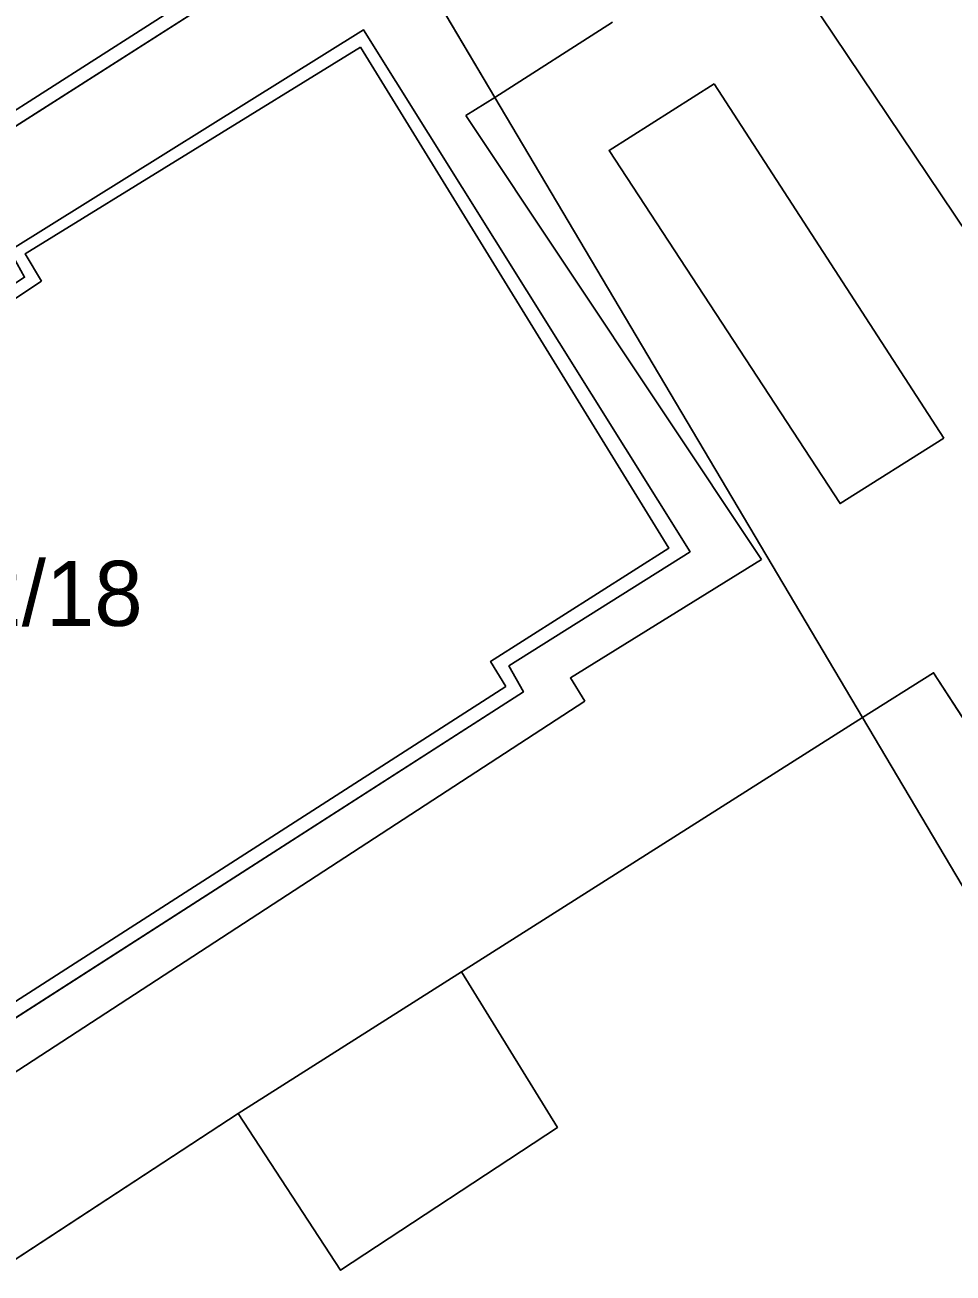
# Model space of a CAD drawing. Extents: x -263423 to -261326, y -1240067 to -1237864.
# Drawn here: x -262172.74 to -262144.22, y -1239614.88 to -1239576.5 of the extents above; entities that cross this region are included whole.
import ezdxf

# ---------------------------------------------------------------- set-up
doc = ezdxf.new("R2010")
doc.units = 0
for name, color, linetype in [('body_kn', 7, 'Continuous'), ('kladpar_hranice', 7, 'Continuous'), ('kladpar_parcelnecisla', 7, 'Continuous'), ('kladpar_plochy', 7, 'Continuous'), ('zappar_hrandruhpozemk', 7, 'Continuous')]:
    doc.layers.add(name, color=color, linetype=linetype)

msp = doc.modelspace()

# ---------------------------------------------------------------- linework, layer by layer
at = {"layer": 'body_kn'}
for p, q in [((-262162.34, -1239576.65), (-262162.34, -1239576.65)), ((-262162.43, -1239577.19), (-262162.43, -1239577.19)), ((-262162.43, -1239577.19), (-262162.43, -1239577.19)), ((-262151.56, -1239578.32), (-262151.56, -1239578.32)), ((-262151.56, -1239578.32), (-262151.56, -1239578.32)), ((-262158.3, -1239578.73), (-262158.3, -1239578.73)), ((-262159.19, -1239579.29), (-262159.19, -1239579.29)), ((-262154.79, -1239580.36), (-262154.79, -1239580.36)), ((-262172.73, -1239583.54), (-262172.73, -1239583.54)), ((-262172.23, -1239584.38), (-262172.23, -1239584.38)), ((-262144.5, -1239589.21), (-262144.5, -1239589.21)), ((-262147.69, -1239591.22), (-262147.69, -1239591.22)), ((-262152.95, -1239592.59), (-262152.95, -1239592.59)), ((-262152.3, -1239592.7), (-262152.3, -1239592.7)), ((-262150.11, -1239592.94), (-262150.11, -1239592.94)), ((-262158.43, -1239596.07), (-262158.43, -1239596.07)), ((-262157.87, -1239596.21), (-262157.87, -1239596.21)), ((-262144.82, -1239596.42), (-262144.82, -1239596.42)), ((-262157.96, -1239596.84), (-262157.96, -1239596.84)), ((-262155.98, -1239596.58), (-262155.98, -1239596.58)), ((-262157.42, -1239597.01), (-262157.42, -1239597.01)), ((-262155.53, -1239597.29), (-262155.53, -1239597.29)), ((-262147, -1239597.8), (-262147, -1239597.8)), ((-262147, -1239597.8), (-262147, -1239597.8)), ((-262159.32, -1239605.61), (-262159.32, -1239605.61)), ((-262166.19, -1239609.97), (-262166.19, -1239609.97)), ((-262166.19, -1239609.97), (-262166.19, -1239609.97)), ((-262156.38, -1239610.4), (-262156.38, -1239610.4)), ((-262163.04, -1239614.79), (-262163.04, -1239614.79))]:
    msp.add_line(p, q, dxfattribs=at)
at = {"layer": 'kladpar_hranice'}
msp.add_line((-262158.3, -1239578.73), (-262147, -1239597.8), dxfattribs=at)
for points in [[(-262147, -1239597.8), (-262159.32, -1239605.61), (-262156.38, -1239610.4), (-262163.04, -1239614.79), (-262166.19, -1239609.97), (-262182.47, -1239620.63), (-262185.67, -1239615.62), (-262184.07, -1239614.53), (-262191.27, -1239603.15), (-262192.91, -1239604.3), (-262195.33, -1239600.35), (-262196.61, -1239598.42), (-262199.19, -1239600.19), (-262209.29, -1239584.5), (-262202, -1239578.57), (-262193.15, -1239592.46), (-262164.33, -1239574.06), (-262173.21, -1239560.18), (-262202, -1239578.57), (-262172.53, -1239554.74), (-262158.3, -1239578.73)], [(-262135.52, -1239610.76), (-262144.82, -1239596.42), (-262147, -1239597.8), (-262158.3, -1239578.73), (-262172.53, -1239554.74)], [(-262202, -1239578.57), (-262173.21, -1239560.18), (-262164.33, -1239574.06), (-262193.15, -1239592.46), (-262202, -1239578.57)], [(-262191.53, -1239595.17), (-262181.01, -1239588.49), (-262180.25, -1239589.18), (-262172.75, -1239584.26), (-262173.21, -1239583.44), (-262162.34, -1239576.65), (-262152.3, -1239592.7), (-262157.87, -1239596.21), (-262157.42, -1239597.01), (-262175.12, -1239608.37), (-262175.47, -1239607.76), (-262175.6, -1239607.55), (-262181.2, -1239611.2), (-262190.28, -1239597.1), (-262191.53, -1239595.17)], [(-262162.34, -1239576.65), (-262173.21, -1239583.44), (-262172.75, -1239584.26), (-262180.25, -1239589.18), (-262181.01, -1239588.49), (-262191.53, -1239595.17), (-262190.28, -1239597.1), (-262181.2, -1239611.2), (-262175.6, -1239607.55), (-262175.47, -1239607.76), (-262175.12, -1239608.37), (-262157.42, -1239597.01), (-262157.87, -1239596.21), (-262152.3, -1239592.7), (-262162.34, -1239576.65)], [(-262164.49, -1239642.48), (-262164.87, -1239642.06), (-262213.38, -1239587.82), (-262209.29, -1239584.5), (-262199.19, -1239600.19), (-262196.61, -1239598.42), (-262195.33, -1239600.35), (-262192.91, -1239604.3), (-262191.27, -1239603.15), (-262184.07, -1239614.53), (-262185.67, -1239615.62), (-262182.47, -1239620.63), (-262166.19, -1239609.97), (-262163.04, -1239614.79), (-262156.38, -1239610.4), (-262159.32, -1239605.61), (-262147, -1239597.8), (-262137.26, -1239614.22), (-262137.96, -1239614.67), (-262132.87, -1239623.26), (-262164.49, -1239642.48)], [(-262137.26, -1239614.22), (-262147, -1239597.8), (-262144.82, -1239596.42), (-262135.52, -1239610.76)]]:
    msp.add_lwpolyline(points, dxfattribs=at)
at = {"layer": 'kladpar_plochy'}
for p, q in [((-262158.3, -1239578.73), (-262172.53, -1239554.74)), ((-262172.53, -1239554.74), (-262158.3, -1239578.73)), ((-262193.15, -1239592.46), (-262164.33, -1239574.06)), ((-262162.34, -1239576.65), (-262173.21, -1239583.44)), ((-262152.3, -1239592.7), (-262162.34, -1239576.65)), ((-262147, -1239597.8), (-262158.3, -1239578.73)), ((-262158.3, -1239578.73), (-262147, -1239597.8)), ((-262157.87, -1239596.21), (-262152.3, -1239592.7)), ((-262157.42, -1239597.01), (-262157.87, -1239596.21)), ((-262144.82, -1239596.42), (-262147, -1239597.8)), ((-262135.52, -1239610.76), (-262144.82, -1239596.42)), ((-262175.12, -1239608.37), (-262157.42, -1239597.01)), ((-262147, -1239597.8), (-262159.32, -1239605.61)), ((-262159.32, -1239605.61), (-262156.38, -1239610.4)), ((-262166.19, -1239609.97), (-262182.47, -1239620.63)), ((-262163.04, -1239614.79), (-262166.19, -1239609.97)), ((-262156.38, -1239610.4), (-262163.04, -1239614.79))]:
    msp.add_line(p, q, dxfattribs=at)
for points in [[(-262202, -1239578.57), (-262173.21, -1239560.18), (-262164.33, -1239574.06), (-262193.15, -1239592.46)], [(-262191.53, -1239595.17), (-262181.01, -1239588.49), (-262180.25, -1239589.18), (-262172.75, -1239584.26), (-262173.21, -1239583.44), (-262162.34, -1239576.65), (-262152.3, -1239592.7), (-262157.87, -1239596.21), (-262157.42, -1239597.01), (-262175.12, -1239608.37), (-262175.47, -1239607.76), (-262175.6, -1239607.55), (-262181.2, -1239611.2), (-262190.28, -1239597.1)], [(-262164.49, -1239642.48), (-262164.87, -1239642.06), (-262213.38, -1239587.82), (-262209.29, -1239584.5), (-262199.19, -1239600.19), (-262196.61, -1239598.42), (-262195.33, -1239600.35), (-262192.91, -1239604.3), (-262191.27, -1239603.15), (-262184.07, -1239614.53), (-262185.67, -1239615.62), (-262182.47, -1239620.63), (-262166.19, -1239609.97), (-262163.04, -1239614.79), (-262156.38, -1239610.4), (-262159.32, -1239605.61), (-262147, -1239597.8), (-262137.26, -1239614.22), (-262137.96, -1239614.67), (-262132.87, -1239623.26)]]:
    msp.add_lwpolyline(points, close=True, dxfattribs=at)
msp.add_lwpolyline([(-262137.26, -1239614.22), (-262147, -1239597.8), (-262144.82, -1239596.42), (-262135.52, -1239610.76)], dxfattribs=at)
at = {"layer": 'zappar_hrandruhpozemk'}
for p, q in [((-262164.89, -1239573.91), (-262193.06, -1239591.94)), ((-262148.28, -1239576.22), (-262137.83, -1239591.81)), ((-262154.68, -1239576.42), (-262158.3, -1239578.73)), ((-262144.5, -1239589.21), (-262151.56, -1239578.32)), ((-262159.19, -1239579.29), (-262158.3, -1239578.73)), ((-262150.11, -1239592.94), (-262159.19, -1239579.29)), ((-262180.23, -1239589.7), (-262172.23, -1239584.38)), ((-262157.96, -1239596.84), (-262174.96, -1239607.76)), ((-262175.32, -1239610.18), (-262155.53, -1239597.29)), ((-262166.19, -1239609.97), (-262159.32, -1239605.61))]:
    msp.add_line(p, q, dxfattribs=at)
for points in [[(-262172.23, -1239584.38), (-262172.73, -1239583.54), (-262162.43, -1239577.19)], [(-262162.43, -1239577.19), (-262152.95, -1239592.59), (-262158.43, -1239596.07), (-262157.96, -1239596.84)], [(-262151.56, -1239578.32), (-262154.79, -1239580.36), (-262147.69, -1239591.22), (-262144.5, -1239589.21)], [(-262155.53, -1239597.29), (-262155.98, -1239596.58), (-262150.11, -1239592.94)]]:
    msp.add_lwpolyline(points, dxfattribs=at)

# ---------------------------------------------------------------- texts
at = {"layer": 'kladpar_parcelnecisla'}
msp.add_text('2012/18', height=2, dxfattribs=at).set_placement((-262178.79, -1239594.98))

doc.saveas('drawing.dxf')
